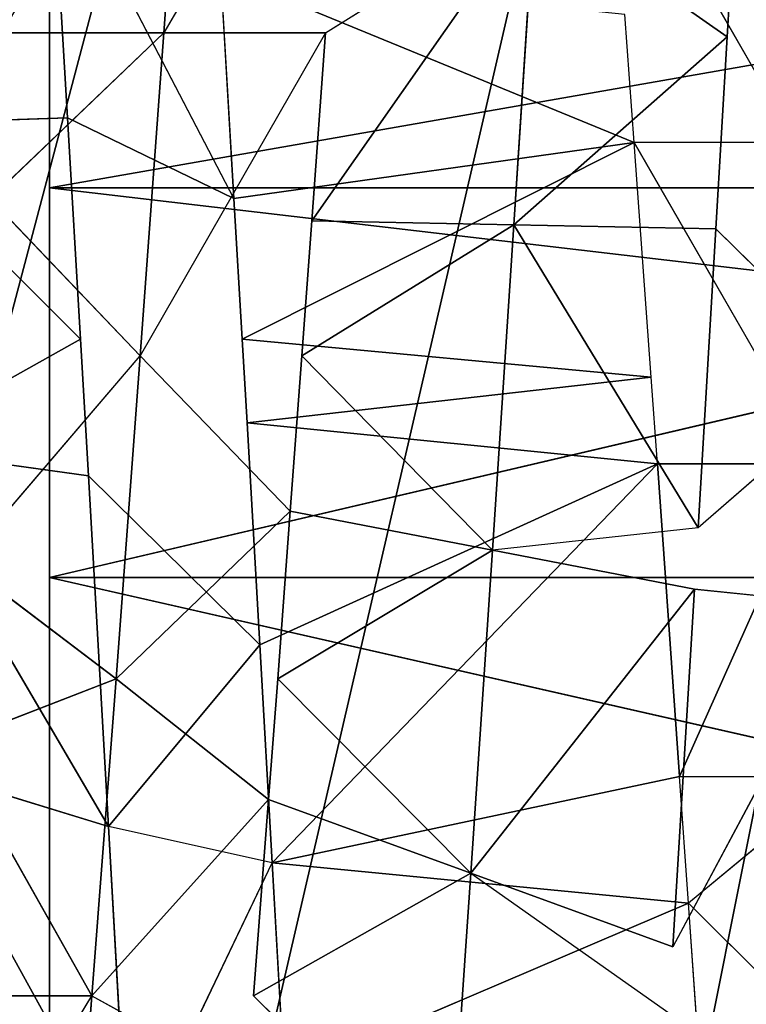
# Model space of a CAD drawing. Extents: x 0 to 40, y 0 to 81.9.
# Tile 538 of 623: x 34.734 to 35.127, y 74.437 to 74.971. Entities that reach past the tile are written whole.
import ezdxf

# ---------------------------------------------------------------- set-up
doc = ezdxf.new("R2010")
doc.units = 0
doc.header["$LTSCALE"] = 25.4
doc.layers.get('0').update_dxf_attribs({"color": 13, "linetype": 'CONTINUOUS'})

# ---------------------------------------------------------------- blocks, each defined once
blk = doc.blocks.new('ICE-TUBE-LED-S-8118_STL')
at = {"color": 0}
for p, q in [((75.11637, -12.6607, 47.94828), (75.23262, -12.54429, 47.76022)), ((75.11637, -12.6607, 47.94828), (75.23262, -12.54429, 47.76022)), ((75.23631, -12.65366, 47.94963), (75.23262, -12.54429, 47.76022)), ((75.23631, -12.65366, 47.94963), (75.23262, -12.54429, 47.76022)), ((75.05751, -12.55563, 47.75492), (74.85247, -12.6759, 47.91908)), ((75.05751, -12.55563, 47.75492), (74.85247, -12.6759, 47.91908)), ((75.04236, -12.665, 47.94375), (75.05751, -12.55563, 47.75492)), ((75.04236, -12.665, 47.94375), (75.05751, -12.55563, 47.75492)), ((75.11637, -12.6607, 47.94828), (75.05751, -12.55563, 47.75492)), ((75.11637, -12.6607, 47.94828), (75.05751, -12.55563, 47.75492)), ((74.59526, -12.56649, 44.54924), (74.76067, -12.66686, 44.49108)), ((74.88607, -12.56652, 47.73264), (74.66917, -12.68621, 47.87683)), ((74.88607, -12.56652, 47.73264), (74.66917, -12.68621, 47.87683)), ((74.88607, -12.56652, 47.73264), (74.85247, -12.6759, 47.91908)), ((74.88607, -12.56652, 47.73264), (74.85247, -12.6759, 47.91908)), ((74.76067, -12.57936, 44.49108), (74.76067, -12.66686, 44.49108)), ((74.76067, -12.66686, 44.49108), (74.8974, -12.58979, 44.45797)), ((74.76067, -12.66686, 44.49108), (74.8974, -12.58979, 44.45797)), ((74.93246, -12.67994, 44.45155), (74.8974, -12.58979, 44.45797)), ((74.99533, -12.59716, 44.44205), (74.93246, -12.67994, 44.45155)), ((74.99533, -12.59716, 44.44205), (75.10744, -12.69298, 44.43151)), ((75.10744, -12.69298, 44.43151), (75.19251, -12.61173, 44.4289)), ((75.19251, -12.61173, 44.4289), (75.28233, -12.70575, 44.43113)), ((75.28233, -12.61825, 44.43113), (75.28233, -12.70575, 44.43113)), ((64.19833, -12.64387, 90), (82.19833, -12.64387, 90)), ((82.19833, -12.64387, 2), (64.19833, -12.64387, 2)), ((82.19833, -12.64387, 2), (64.19833, -12.64387, 2)), ((64.19833, -12.64387, 90), (82.19833, -12.64387, 90)), ((74.98739, -12.64387, 47.73724), (74.20421, -12.64387, 47.44022)), ((74.20421, -12.64387, 44.55978), (74.98739, -12.64387, 44.26276)), ((74.20421, -12.64387, 44.55978), (74.98739, -12.64387, 44.26276)), ((74.98739, -12.64387, 47.73724), (74.20421, -12.64387, 47.44022)), ((74.57777, -14.44387, 44.36372), (74.98739, -12.64387, 44.26276)), ((74.57777, -14.44387, 44.36372), (74.98739, -12.64387, 44.26276)), ((74.57777, -14.44387, 47.63628), (74.98739, -12.64387, 47.73724)), ((74.57777, -14.44387, 47.63628), (74.98739, -12.64387, 47.73724)), ((75.19833, -12.64387, 47.75), (74.98739, -12.64387, 47.73724)), ((74.98739, -12.64387, 44.26276), (75.81889, -12.64387, 44.36372)), ((74.98739, -14.44387, 44.26276), (74.98739, -12.64387, 44.26276)), ((74.98739, -14.44387, 44.26276), (74.98739, -12.64387, 44.26276)), ((75.40926, -14.44387, 44.26276), (74.98739, -12.64387, 44.26276)), ((75.40926, -14.44387, 44.26276), (74.98739, -12.64387, 44.26276)), ((74.98739, -12.64387, 44.26276), (75.81889, -12.64387, 44.36372)), ((74.98739, -14.44387, 47.73724), (74.98739, -12.64387, 47.73724)), ((75.19833, -12.64387, 47.75), (74.98739, -12.64387, 47.73724)), ((74.98739, -14.44387, 47.73724), (74.98739, -12.64387, 47.73724)), ((75.19267, -12.74373, 47.94999), (75.38243, -12.64498, 47.94129)), ((75.81889, -12.64387, 47.63628), (75.19833, -12.64387, 47.75)), ((75.51377, -14.44387, 47.72134), (75.19833, -12.64387, 47.75)), ((75.81889, -12.64387, 47.63628), (75.19833, -12.64387, 47.75)), ((75.51377, -14.44387, 47.72134), (75.19833, -12.64387, 47.75)), ((75.19833, -14.44387, 47.75), (75.19833, -12.64387, 47.75)), ((75.19833, -14.44387, 47.75), (75.19833, -12.64387, 47.75)), ((75.38243, -12.64498, 47.94129), (75.23631, -12.65366, 47.94963)), ((75.38243, -12.64498, 47.94129), (75.23631, -12.65366, 47.94963)), ((74.76067, -12.66686, 44.49108), (74.59526, -12.65399, 44.54924)), ((74.76067, -12.66686, 44.49108), (74.59526, -12.65399, 44.54924)), ((75.23631, -12.65366, 47.94963), (75.11637, -12.6607, 47.94828)), ((75.19267, -12.74373, 47.94999), (75.23631, -12.65366, 47.94963)), ((75.11637, -12.6607, 47.94828), (75.04236, -12.665, 47.94375)), ((74.76067, -12.66686, 44.49108), (74.71461, -12.7508, 44.5052)), ((74.86713, -12.7625, 44.46419), (74.76067, -12.66686, 44.49108)), ((74.76067, -12.66686, 44.49108), (74.93246, -12.67994, 44.45155)), ((74.76067, -12.66686, 44.49108), (74.93246, -12.67994, 44.45155)), ((75.04236, -12.665, 47.94375), (74.85247, -12.6759, 47.91908)), ((75.04236, -12.665, 47.94375), (74.85247, -12.6759, 47.91908)), ((74.95087, -12.75778, 47.93423), (75.04236, -12.665, 47.94375)), ((74.85247, -12.6759, 47.91908), (74.66917, -12.68621, 47.87683)), ((74.85247, -12.6759, 47.91908), (74.66917, -12.68621, 47.87683)), ((74.83279, -12.76451, 47.91544), (74.85247, -12.6759, 47.91908)), ((74.95087, -12.75778, 47.93423), (74.85247, -12.6759, 47.91908)), ((74.86713, -12.7625, 44.46419), (74.93246, -12.67994, 44.45155)), ((75.10744, -12.69298, 44.43151), (74.93246, -12.67994, 44.45155)), ((74.93246, -12.67994, 44.45155), (75.02319, -12.77424, 44.43868)), ((75.10744, -12.69298, 44.43151), (74.93246, -12.67994, 44.45155)), ((74.66917, -12.68621, 47.87683), (74.83279, -12.76451, 47.91544)), ((75.10744, -12.69298, 44.43151), (75.02319, -12.77424, 44.43868)), ((75.28233, -12.70575, 44.43113), (75.10744, -12.69298, 44.43151)), ((75.28233, -12.79325, 44.43113), (75.10744, -12.69298, 44.43151)), ((75.28233, -12.70575, 44.43113), (75.10744, -12.69298, 44.43151)), ((75.45389, -12.80552, 44.44981), (75.28233, -12.70575, 44.43113)), ((75.28233, -12.79325, 44.43113), (75.28233, -12.70575, 44.43113)), ((75.19267, -12.74373, 47.94999), (75.31503, -12.7365, 47.94651)), ((75.31503, -12.7365, 47.94651), (75.22298, -12.96035, 47.57092)), ((75.31503, -12.7365, 47.94651), (75.22298, -12.96035, 47.57092)), ((75.11636, -12.7482, 47.94828), (75.19267, -12.74373, 47.94999)), ((75.19267, -12.74373, 47.94999), (75.22298, -12.96035, 47.57092)), ((75.19267, -12.74373, 47.94999), (75.22298, -12.96035, 47.57092)), ((74.95087, -12.75778, 47.93423), (75.07105, -12.75084, 47.94584)), ((75.07105, -12.75084, 47.94584), (75.04898, -12.97295, 47.564)), ((75.07105, -12.75084, 47.94584), (75.04898, -12.97295, 47.564)), ((75.07105, -12.75084, 47.94584), (75.11636, -12.7482, 47.94828)), ((75.07105, -12.75084, 47.94584), (75.09578, -12.96959, 47.56776)), ((75.07105, -12.75084, 47.94584), (75.09578, -12.96959, 47.56776)), ((75.11636, -12.7482, 47.94828), (75.09578, -12.96959, 47.56776)), ((75.11636, -12.7482, 47.94828), (75.09578, -12.96959, 47.56776)), ((75.22298, -12.96035, 47.57092), (75.11636, -12.7482, 47.94828)), ((75.22298, -12.96035, 47.57092), (75.11636, -12.7482, 47.94828)), ((74.76067, -12.75436, 44.49108), (74.65628, -12.86018, 44.32496)), ((74.76067, -12.75436, 44.49108), (74.82719, -12.87187, 44.27901)), ((74.76067, -12.75436, 44.49108), (74.82719, -12.87187, 44.27901)), ((74.86713, -12.7625, 44.46419), (74.76067, -12.75436, 44.49108)), ((74.86713, -12.7625, 44.46419), (74.82719, -12.87187, 44.27901)), ((74.86713, -12.7625, 44.46419), (74.82719, -12.87187, 44.27901)), ((74.83279, -12.76451, 47.91544), (74.95087, -12.75778, 47.93423)), ((74.93246, -12.76744, 44.45155), (74.86713, -12.7625, 44.46419)), ((74.95087, -12.75778, 47.93423), (75.04898, -12.97295, 47.564)), ((74.95087, -12.75778, 47.93423), (75.04898, -12.97295, 47.564)), ((74.71741, -12.77101, 47.88977), (74.83279, -12.76451, 47.91544)), ((74.81086, -12.98977, 47.52259), (74.83279, -12.76451, 47.91544)), ((74.81086, -12.98977, 47.52259), (74.83279, -12.76451, 47.91544)), ((74.82719, -12.87187, 44.27901), (74.93246, -12.76744, 44.45155)), ((74.82719, -12.87187, 44.27901), (74.93246, -12.76744, 44.45155)), ((74.87946, -12.98497, 47.53841), (74.83279, -12.76451, 47.91544)), ((74.87946, -12.98497, 47.53841), (74.83279, -12.76451, 47.91544)), ((75.04898, -12.97295, 47.564), (74.83279, -12.76451, 47.91544)), ((75.04898, -12.97295, 47.564), (74.83279, -12.76451, 47.91544)), ((74.93246, -12.76744, 44.45155), (75.00208, -12.88361, 44.25042)), ((74.93246, -12.76744, 44.45155), (75.00208, -12.88361, 44.25042)), ((75.02319, -12.77424, 44.43868), (74.93246, -12.76744, 44.45155)), ((74.81086, -12.98977, 47.52259), (74.71741, -12.77101, 47.88977)), ((74.81086, -12.98977, 47.52259), (74.71741, -12.77101, 47.88977)), ((75.02319, -12.77424, 44.43868), (75.00208, -12.88361, 44.25042)), ((75.02319, -12.77424, 44.43868), (75.00208, -12.88361, 44.25042)), ((75.10744, -12.78048, 44.43151), (75.02319, -12.77424, 44.43868)), ((75.00208, -12.88361, 44.25042), (75.10744, -12.78048, 44.43151)), ((75.00208, -12.88361, 44.25042), (75.10744, -12.78048, 44.43151)), ((75.10744, -12.78048, 44.43151), (75.17831, -12.89522, 44.23956)), ((75.10744, -12.78048, 44.43151), (75.17831, -12.89522, 44.23956)), ((75.18046, -12.78585, 44.42899), (75.10744, -12.78048, 44.43151)), ((75.17831, -12.89522, 44.23956), (75.18046, -12.78585, 44.42899)), ((75.17831, -12.89522, 44.23956), (75.18046, -12.78585, 44.42899)), ((75.28233, -12.79325, 44.43113), (75.18046, -12.78585, 44.42899)), ((75.3532, -12.90653, 44.24627), (75.18046, -12.78585, 44.42899)), ((75.3532, -12.90653, 44.24627), (75.18046, -12.78585, 44.42899)), ((75.28233, -12.79325, 44.43113), (75.3532, -12.90653, 44.24627)), ((74.82719, -12.87187, 44.27901), (74.65628, -12.86018, 44.32496)), ((74.82719, -12.87187, 44.27901), (74.65628, -12.86018, 44.32496)), ((74.82719, -12.87187, 44.27901), (74.7516, -12.97906, 44.10186)), ((74.82719, -12.87187, 44.27901), (74.78725, -12.98125, 44.09382)), ((75.00208, -12.88361, 44.25042), (74.82719, -12.87187, 44.27901)), ((74.98096, -12.99299, 44.06215), (74.82719, -12.87187, 44.27901)), ((75.00208, -12.88361, 44.25042), (74.82719, -12.87187, 44.27901)), ((74.98096, -12.99299, 44.06215), (74.82719, -12.87187, 44.27901)), ((74.98096, -12.99299, 44.06215), (75.00208, -12.88361, 44.25042)), ((75.17831, -12.89522, 44.23956), (75.00208, -12.88361, 44.25042)), ((75.01422, -12.99498, 44.05871), (75.00208, -12.88361, 44.25042)), ((75.17831, -12.89522, 44.23956), (75.00208, -12.88361, 44.25042)), ((75.01422, -12.99498, 44.05871), (75.17831, -12.89522, 44.23956)), ((75.01422, -12.99498, 44.05871), (75.17831, -12.89522, 44.23956)), ((75.17615, -13.0046, 44.05013), (75.17831, -12.89522, 44.23956)), ((75.17615, -13.0046, 44.05013), (75.17831, -12.89522, 44.23956)), ((75.28028, -13.0107, 44.05172), (75.17831, -12.89522, 44.23956)), ((75.17831, -12.89522, 44.23956), (75.3532, -12.90653, 44.24627)), ((75.17831, -12.89522, 44.23956), (75.3532, -12.90653, 44.24627)), ((75.28028, -13.0107, 44.05172), (75.17831, -12.89522, 44.23956)), ((75.28028, -13.0107, 44.05172), (75.3532, -12.90653, 44.24627)), ((75.28028, -13.0107, 44.05172), (75.3532, -12.90653, 44.24627)), ((75.22298, -13.04785, 47.57092), (75.39831, -12.94738, 47.55833)), ((75.22298, -12.96035, 47.57092), (75.29235, -12.95525, 47.5683)), ((75.04898, -13.06045, 47.564), (75.22298, -12.96035, 47.57092)), ((75.09578, -12.96959, 47.56776), (75.22298, -12.96035, 47.57092)), ((75.22298, -13.04785, 47.57092), (75.22298, -12.96035, 47.57092)), ((75.04898, -12.97295, 47.564), (75.09578, -12.96959, 47.56776)), ((74.87946, -12.98497, 47.53841), (75.04898, -12.97295, 47.564)), ((74.87946, -12.98497, 47.53841), (75.04898, -12.97295, 47.564)), ((75.04898, -12.97295, 47.564), (75.04898, -13.06045, 47.564)), ((74.97212, -13.07996, 44.06316), (74.78725, -12.98125, 44.09382)), ((74.78725, -12.98125, 44.09382), (74.98096, -12.99299, 44.06215)), ((74.78725, -12.98125, 44.09382), (74.98096, -12.99299, 44.06215)), ((74.81086, -12.98977, 47.52259), (74.87946, -12.98497, 47.53841)), ((74.87946, -12.98497, 47.53841), (74.87946, -13.07248, 47.53841)), ((74.71717, -12.99623, 47.49562), (74.81086, -12.98977, 47.52259)), ((74.71717, -13.08373, 47.49562), (74.81086, -12.98977, 47.52259)), ((74.87946, -13.07248, 47.53841), (74.81086, -12.98977, 47.52259)), ((74.97212, -13.07996, 44.06316), (74.98096, -12.99299, 44.06215)), ((75.09454, -13.08727, 44.05276), (75.01422, -12.99498, 44.05871)), ((75.01422, -12.99498, 44.05871), (75.17615, -13.0046, 44.05013)), ((75.01422, -12.99498, 44.05871), (75.17615, -13.0046, 44.05013)), ((75.09454, -13.08727, 44.05276), (75.17615, -13.0046, 44.05013)), ((75.17615, -13.0046, 44.05013), (75.28028, -13.0107, 44.05172)), ((75.28028, -13.0107, 44.05172), (75.36987, -13.01591, 44.05756))]:
    blk.add_line(p, q, dxfattribs=at)
mesh = blk.add_polyface(dxfattribs=at)
corners = [(81.99833, 18.65613, 0), (32.39832, 18.53461, 0), (32.39832, 18.65613, 0), (33.41051, 17.76106, 0), (34.4478, 16.85461, 0), (35.42089, 15.87956, 0), (36.32527, 14.84046, 0), (37.15673, 13.74214, 0), (37.91139, 12.58971, 0), (38.58575, 11.38851, 0), (39.17668, 10.14416, 0), (39.68142, 8.86242, 0), (40.09764, 7.54925, 0), (40.42338, 6.21078, 0), (40.65715, 4.85321, 0), (40.79784, 3.48288, 0), (40.84481, 2.10613, 0), (81.99833, -14.44387, 0), (33.41051, -13.5488, 0), (32.39832, -14.44387, 0), (32.39832, -14.32234, 0), (34.4478, -12.64234, 0), (35.42089, -11.6673, 0), (36.32527, -10.6282, 0), (37.15673, -9.52987, 0), (37.91139, -8.37744, 0), (38.58575, -7.17625, 0), (39.17668, -5.93189, 0), (39.68142, -4.65015, 0), (40.09764, -3.33699, 0), (40.42338, -1.99851, 0), (40.65715, -0.64095, 0), (40.79784, 0.72939, 0)]
mesh.append_faces([[corners[k] for k in face] for face in [(0, 1, 2), (18, 19, 20)]], dxfattribs={"vtx0": -1, "color": 0})
mesh.append_faces([[corners[k] for k in face] for face in [(1, 0, 3), (3, 0, 4), (4, 0, 5), (5, 0, 6), (6, 0, 7), (7, 0, 8), (8, 0, 9), (9, 0, 10), (10, 0, 11), (11, 0, 12), (12, 0, 13), (13, 0, 14), (14, 0, 15), (15, 0, 16), (19, 18, 17)]], dxfattribs={"vtx0": -1, "vtx1": -1, "color": 0})
mesh.append_faces([[corners[k] for k in face] for face in [(16, 0, 17), (17, 18, 21), (17, 21, 22), (17, 22, 23), (17, 23, 24), (17, 24, 25), (17, 25, 26), (17, 26, 27), (17, 27, 28), (17, 28, 29), (17, 29, 30), (17, 30, 31), (17, 31, 32), (17, 32, 16)]], dxfattribs={"vtx0": -1, "vtx2": -1, "color": 0})
mesh = blk.add_polyface(dxfattribs=at)
corners = [(81.99833, -14.44387, 92), (32.39832, -14.32234, 92), (32.39832, -14.44387, 92), (33.41051, -13.5488, 92), (34.4478, -12.64234, 92), (35.42089, -11.6673, 92), (36.32527, -10.6282, 92), (37.15673, -9.52987, 92), (37.91139, -8.37744, 92), (38.58575, -7.17625, 92), (39.17668, -5.93189, 92), (39.68142, -4.65015, 92), (40.09764, -3.33699, 92), (40.42338, -1.99851, 92), (40.65715, -0.64095, 92), (40.79784, 0.72939, 92), (40.84481, 2.10613, 92), (33.41051, 17.76106, 92), (32.39832, 18.65613, 92), (32.39832, 18.53461, 92), (81.99833, 18.65613, 92), (34.4478, 16.85461, 92), (35.42089, 15.87956, 92), (36.32527, 14.84046, 92), (37.15673, 13.74214, 92), (37.91139, 12.58971, 92), (38.58575, 11.38851, 92), (39.17668, 10.14416, 92), (39.68142, 8.86242, 92), (40.09764, 7.54925, 92), (40.42338, 6.21078, 92), (40.65715, 4.85321, 92), (40.79784, 3.48288, 92)]
mesh.append_faces([[corners[k] for k in face] for face in [(0, 1, 2), (17, 18, 19)]], dxfattribs={"vtx0": -1, "color": 0})
mesh.append_faces([[corners[k] for k in face] for face in [(1, 0, 3), (3, 0, 4), (4, 0, 5), (5, 0, 6), (6, 0, 7), (7, 0, 8), (8, 0, 9), (9, 0, 10), (10, 0, 11), (11, 0, 12), (12, 0, 13), (13, 0, 14), (14, 0, 15), (15, 0, 16), (18, 17, 20), (20, 16, 0)]], dxfattribs={"vtx0": -1, "vtx1": -1, "color": 0})
mesh.append_faces([[corners[k] for k in face] for face in [(20, 17, 21), (20, 21, 22), (20, 22, 23), (20, 23, 24), (20, 24, 25), (20, 25, 26), (20, 26, 27), (20, 27, 28), (20, 28, 29), (20, 29, 30), (20, 30, 31), (20, 31, 32), (20, 32, 16)]], dxfattribs={"vtx0": -1, "vtx2": -1, "color": 0})
mesh = blk.add_polyface(dxfattribs=at)
corners = [(82.19833, -12.64387, 2), (64.19833, 16.85613, 2), (64.19833, -12.64387, 2), (82.19833, 16.85613, 2)]
mesh.append_faces([[corners[k] for k in face] for face in [(0, 1, 2), (1, 0, 3)]], dxfattribs={"vtx0": -1, "color": 0})
mesh = blk.add_polyface(dxfattribs=at)
corners = [(64.19833, 16.85613, 90), (82.19833, -12.64387, 90), (64.19833, -12.64387, 90), (82.19833, 16.85613, 90)]
mesh.append_faces([[corners[k] for k in face] for face in [(0, 1, 2), (1, 0, 3)]], dxfattribs={"vtx0": -1, "color": 0})
mesh = blk.add_polyface(dxfattribs=at)
corners = [(75.23262, -12.54429, 47.76022), (75.38243, -12.64498, 47.94129), (75.40884, -12.53266, 47.74792), (75.23631, -12.65366, 47.94963)]
mesh.append_faces([[corners[k] for k in face] for face in [(0, 1, 2), (1, 0, 3)]], dxfattribs={"vtx0": -1, "color": 0})
mesh = blk.add_polyface(dxfattribs=at)
corners = [(75.11637, -12.6607, 47.94828), (75.23262, -12.54429, 47.76022), (75.05751, -12.55563, 47.75492)]
mesh.append_faces([[corners[k] for k in face] for face in [(0, 1, 2)]], dxfattribs={"color": 0})
mesh = blk.add_polyface(dxfattribs=at)
corners = [(75.23631, -12.65366, 47.94963), (75.23262, -12.54429, 47.76022), (75.11637, -12.6607, 47.94828)]
mesh.append_faces([[corners[k] for k in face] for face in [(0, 1, 2)]], dxfattribs={"color": 0})
mesh = blk.add_polyface(dxfattribs=at)
corners = [(75.04236, -12.665, 47.94375), (75.05751, -12.55563, 47.75492), (74.85247, -12.6759, 47.91908)]
mesh.append_faces([[corners[k] for k in face] for face in [(0, 1, 2)]], dxfattribs={"color": 0})
mesh = blk.add_polyface(dxfattribs=at)
corners = [(74.85247, -12.6759, 47.91908), (75.05751, -12.55563, 47.75492), (74.88607, -12.56652, 47.73264)]
mesh.append_faces([[corners[k] for k in face] for face in [(0, 1, 2)]], dxfattribs={"color": 0})
mesh = blk.add_polyface(dxfattribs=at)
corners = [(75.11637, -12.6607, 47.94828), (75.05751, -12.55563, 47.75492), (75.04236, -12.665, 47.94375)]
mesh.append_faces([[corners[k] for k in face] for face in [(0, 1, 2)]], dxfattribs={"color": 0})
mesh = blk.add_polyface(dxfattribs=at)
corners = [(74.76067, -12.66686, 44.49108), (74.59526, -12.65399, 44.54924), (74.59526, -12.56649, 44.54924)]
mesh.append_faces([[corners[k] for k in face] for face in [(0, 1, 2)]], dxfattribs={"color": 0})
mesh = blk.add_polyface(dxfattribs=at)
corners = [(74.85247, -12.6759, 47.91908), (74.88607, -12.56652, 47.73264), (74.66917, -12.68621, 47.87683)]
mesh.append_faces([[corners[k] for k in face] for face in [(0, 1, 2)]], dxfattribs={"color": 0})
mesh = blk.add_polyface(dxfattribs=at)
corners = [(74.66917, -12.68621, 47.87683), (74.88607, -12.56652, 47.73264), (74.72058, -12.57683, 47.6945)]
mesh.append_faces([[corners[k] for k in face] for face in [(0, 1, 2)]], dxfattribs={"color": 0})
mesh = blk.add_polyface(dxfattribs=at)
corners = [(74.8974, -12.58979, 44.45797), (74.76067, -12.66686, 44.49108), (74.76067, -12.57936, 44.49108)]
mesh.append_faces([[corners[k] for k in face] for face in [(0, 1, 2)]], dxfattribs={"color": 0})
mesh = blk.add_polyface(dxfattribs=at)
corners = [(74.93246, -12.67994, 44.45155), (74.76067, -12.66686, 44.49108), (74.8974, -12.58979, 44.45797)]
mesh.append_faces([[corners[k] for k in face] for face in [(0, 1, 2)]], dxfattribs={"color": 0})
mesh = blk.add_polyface(dxfattribs=at)
corners = [(75.10744, -12.69298, 44.43151), (74.93246, -12.67994, 44.45155), (74.99533, -12.59716, 44.44205)]
mesh.append_faces([[corners[k] for k in face] for face in [(0, 1, 2)]], dxfattribs={"color": 0})
mesh = blk.add_polyface(dxfattribs=at)
corners = [(75.28233, -12.70575, 44.43113), (75.10744, -12.69298, 44.43151), (75.19251, -12.61173, 44.4289)]
mesh.append_faces([[corners[k] for k in face] for face in [(0, 1, 2)]], dxfattribs={"color": 0})
mesh = blk.add_polyface(dxfattribs=at)
corners = [(75.45389, -12.71802, 44.44981), (75.28233, -12.70575, 44.43113), (75.28233, -12.61825, 44.43113), (75.45389, -12.80552, 44.44981)]
mesh.append_faces([[corners[k] for k in face] for face in [(0, 1, 2), (1, 0, 3)]], dxfattribs={"vtx0": -1, "color": 0})
mesh = blk.add_polyface(dxfattribs=at)
corners = [(64.19833, -12.64387, 90), (82.19833, -12.64387, 2), (64.19833, -12.64387, 2), (73.44833, -12.64387, 46), (73.64877, -12.64387, 45.18673), (74.20421, -12.64387, 44.55978), (74.98739, -12.64387, 44.26276), (73.64877, -12.64387, 46.81327), (74.20421, -12.64387, 47.44022), (74.98739, -12.64387, 47.73724), (75.19833, -12.64387, 47.75), (76.89747, -12.64387, 45.5812), (82.19833, -12.64387, 90), (76.50822, -12.64387, 44.83953), (75.81889, -12.64387, 44.36372), (76.89747, -12.64387, 46.4188), (76.50822, -12.64387, 47.16047), (75.81889, -12.64387, 47.63628)]
mesh.append_faces([[corners[k] for k in face] for face in [(0, 1, 2)]], dxfattribs={"vtx0": -1, "color": 0})
mesh.append_faces([[corners[k] for k in face] for face in [(3, 0, 7), (7, 0, 8), (8, 0, 9), (9, 0, 10), (1, 11, 12), (11, 1, 13), (13, 1, 14), (14, 1, 6), (12, 10, 0)]], dxfattribs={"vtx0": -1, "vtx1": -1, "color": 0})
mesh.append_faces([[corners[k] for k in face] for face in [(1, 0, 3)]], dxfattribs={"vtx0": -1, "vtx1": -1, "vtx2": -1, "color": 0})
mesh.append_faces([[corners[k] for k in face] for face in [(1, 3, 4), (1, 4, 5), (1, 5, 6), (12, 11, 15), (12, 15, 16), (12, 16, 17), (12, 17, 10)]], dxfattribs={"vtx0": -1, "vtx2": -1, "color": 0})
mesh = blk.add_polyface(dxfattribs=at)
corners = [(74.98739, -12.64387, 44.26276), (74.20421, -12.64387, 44.55978), (74.57777, -14.44387, 44.36372)]
mesh.append_faces([[corners[k] for k in face] for face in [(0, 1, 2)]], dxfattribs={"color": 0})
mesh = blk.add_polyface(dxfattribs=at)
corners = [(74.98739, -12.64387, 47.73724), (74.57777, -14.44387, 47.63628), (74.20421, -12.64387, 47.44022)]
mesh.append_faces([[corners[k] for k in face] for face in [(0, 1, 2)]], dxfattribs={"color": 0})
mesh = blk.add_polyface(dxfattribs=at)
corners = [(74.98739, -12.64387, 44.26276), (74.57777, -14.44387, 44.36372), (74.98739, -14.44387, 44.26276)]
mesh.append_faces([[corners[k] for k in face] for face in [(0, 1, 2)]], dxfattribs={"color": 0})
mesh = blk.add_polyface(dxfattribs=at)
corners = [(74.98739, -14.44387, 47.73724), (74.57777, -14.44387, 47.63628), (74.98739, -12.64387, 47.73724)]
mesh.append_faces([[corners[k] for k in face] for face in [(0, 1, 2)]], dxfattribs={"color": 0})
mesh = blk.add_polyface(dxfattribs=at)
corners = [(75.40926, -14.44387, 44.26276), (74.98739, -12.64387, 44.26276), (74.98739, -14.44387, 44.26276)]
mesh.append_faces([[corners[k] for k in face] for face in [(0, 1, 2)]], dxfattribs={"color": 0})
mesh = blk.add_polyface(dxfattribs=at)
corners = [(75.81889, -12.64387, 44.36372), (74.98739, -12.64387, 44.26276), (75.40926, -14.44387, 44.26276)]
mesh.append_faces([[corners[k] for k in face] for face in [(0, 1, 2)]], dxfattribs={"color": 0})
mesh = blk.add_polyface(dxfattribs=at)
corners = [(75.19833, -12.64387, 47.75), (74.98739, -14.44387, 47.73724), (74.98739, -12.64387, 47.73724), (75.19833, -14.44387, 47.75)]
mesh.append_faces([[corners[k] for k in face] for face in [(0, 1, 2), (1, 0, 3)]], dxfattribs={"vtx0": -1, "color": 0})
mesh = blk.add_polyface(dxfattribs=at)
corners = [(75.38243, -12.64498, 47.94129), (75.23631, -12.65366, 47.94963), (75.19267, -12.74373, 47.94999)]
mesh.append_faces([[corners[k] for k in face] for face in [(0, 1, 2)]], dxfattribs={"color": 0})
mesh = blk.add_polyface(dxfattribs=at)
corners = [(75.81889, -12.64387, 47.63628), (75.51377, -14.44387, 47.72134), (75.19833, -12.64387, 47.75)]
mesh.append_faces([[corners[k] for k in face] for face in [(0, 1, 2)]], dxfattribs={"color": 0})
mesh = blk.add_polyface(dxfattribs=at)
corners = [(75.51377, -14.44387, 47.72134), (75.19833, -14.44387, 47.75), (75.19833, -12.64387, 47.75)]
mesh.append_faces([[corners[k] for k in face] for face in [(0, 1, 2)]], dxfattribs={"color": 0})
mesh = blk.add_polyface(dxfattribs=at)
corners = [(74.76067, -12.66686, 44.49108), (74.71461, -12.7508, 44.5052), (74.59526, -12.65399, 44.54924)]
mesh.append_faces([[corners[k] for k in face] for face in [(0, 1, 2)]], dxfattribs={"color": 0})
mesh = blk.add_polyface(dxfattribs=at)
corners = [(74.93246, -12.67994, 44.45155), (74.86713, -12.7625, 44.46419), (74.76067, -12.66686, 44.49108)]
mesh.append_faces([[corners[k] for k in face] for face in [(0, 1, 2)]], dxfattribs={"color": 0})
mesh = blk.add_polyface(dxfattribs=at)
corners = [(75.04236, -12.665, 47.94375), (74.85247, -12.6759, 47.91908), (74.95087, -12.75778, 47.93423)]
mesh.append_faces([[corners[k] for k in face] for face in [(0, 1, 2)]], dxfattribs={"color": 0})
mesh = blk.add_polyface(dxfattribs=at)
corners = [(74.85247, -12.6759, 47.91908), (74.66917, -12.68621, 47.87683), (74.83279, -12.76451, 47.91544)]
mesh.append_faces([[corners[k] for k in face] for face in [(0, 1, 2)]], dxfattribs={"color": 0})
mesh = blk.add_polyface(dxfattribs=at)
corners = [(75.10744, -12.69298, 44.43151), (75.02319, -12.77424, 44.43868), (74.93246, -12.67994, 44.45155)]
mesh.append_faces([[corners[k] for k in face] for face in [(0, 1, 2)]], dxfattribs={"color": 0})
mesh = blk.add_polyface(dxfattribs=at)
corners = [(75.28233, -12.79325, 44.43113), (75.10744, -12.69298, 44.43151), (75.28233, -12.70575, 44.43113)]
mesh.append_faces([[corners[k] for k in face] for face in [(0, 1, 2)]], dxfattribs={"color": 0})
mesh = blk.add_polyface(dxfattribs=at)
corners = [(75.19267, -12.74373, 47.94999), (75.22298, -12.96035, 47.57092), (75.31503, -12.7365, 47.94651)]
mesh.append_faces([[corners[k] for k in face] for face in [(0, 1, 2)]], dxfattribs={"color": 0})
mesh = blk.add_polyface(dxfattribs=at)
corners = [(75.31503, -12.7365, 47.94651), (75.22298, -12.96035, 47.57092), (75.29235, -12.95525, 47.5683)]
mesh.append_faces([[corners[k] for k in face] for face in [(0, 1, 2)]], dxfattribs={"color": 0})
mesh = blk.add_polyface(dxfattribs=at)
corners = [(75.19267, -12.74373, 47.94999), (75.11636, -12.7482, 47.94828), (75.22298, -12.96035, 47.57092)]
mesh.append_faces([[corners[k] for k in face] for face in [(0, 1, 2)]], dxfattribs={"color": 0})
mesh = blk.add_polyface(dxfattribs=at)
corners = [(75.07105, -12.75084, 47.94584), (74.95087, -12.75778, 47.93423), (75.04898, -12.97295, 47.564)]
mesh.append_faces([[corners[k] for k in face] for face in [(0, 1, 2)]], dxfattribs={"color": 0})
mesh = blk.add_polyface(dxfattribs=at)
corners = [(75.07105, -12.75084, 47.94584), (75.04898, -12.97295, 47.564), (75.09578, -12.96959, 47.56776)]
mesh.append_faces([[corners[k] for k in face] for face in [(0, 1, 2)]], dxfattribs={"color": 0})
mesh = blk.add_polyface(dxfattribs=at)
corners = [(75.11636, -12.7482, 47.94828), (75.07105, -12.75084, 47.94584), (75.09578, -12.96959, 47.56776)]
mesh.append_faces([[corners[k] for k in face] for face in [(0, 1, 2)]], dxfattribs={"color": 0})
mesh = blk.add_polyface(dxfattribs=at)
corners = [(75.11636, -12.7482, 47.94828), (75.09578, -12.96959, 47.56776), (75.22298, -12.96035, 47.57092)]
mesh.append_faces([[corners[k] for k in face] for face in [(0, 1, 2)]], dxfattribs={"color": 0})
mesh = blk.add_polyface(dxfattribs=at)
corners = [(74.76067, -12.75436, 44.49108), (74.82719, -12.87187, 44.27901), (74.65628, -12.86018, 44.32496)]
mesh.append_faces([[corners[k] for k in face] for face in [(0, 1, 2)]], dxfattribs={"color": 0})
mesh = blk.add_polyface(dxfattribs=at)
corners = [(74.76067, -12.75436, 44.49108), (74.86713, -12.7625, 44.46419), (74.82719, -12.87187, 44.27901)]
mesh.append_faces([[corners[k] for k in face] for face in [(0, 1, 2)]], dxfattribs={"color": 0})
mesh = blk.add_polyface(dxfattribs=at)
corners = [(74.86713, -12.7625, 44.46419), (74.93246, -12.76744, 44.45155), (74.82719, -12.87187, 44.27901)]
mesh.append_faces([[corners[k] for k in face] for face in [(0, 1, 2)]], dxfattribs={"color": 0})
mesh = blk.add_polyface(dxfattribs=at)
corners = [(74.95087, -12.75778, 47.93423), (74.83279, -12.76451, 47.91544), (75.04898, -12.97295, 47.564)]
mesh.append_faces([[corners[k] for k in face] for face in [(0, 1, 2)]], dxfattribs={"color": 0})
mesh = blk.add_polyface(dxfattribs=at)
corners = [(74.83279, -12.76451, 47.91544), (74.71741, -12.77101, 47.88977), (74.81086, -12.98977, 47.52259)]
mesh.append_faces([[corners[k] for k in face] for face in [(0, 1, 2)]], dxfattribs={"color": 0})
mesh = blk.add_polyface(dxfattribs=at)
corners = [(74.83279, -12.76451, 47.91544), (74.81086, -12.98977, 47.52259), (74.87946, -12.98497, 47.53841)]
mesh.append_faces([[corners[k] for k in face] for face in [(0, 1, 2)]], dxfattribs={"color": 0})
mesh = blk.add_polyface(dxfattribs=at)
corners = [(74.93246, -12.76744, 44.45155), (75.00208, -12.88361, 44.25042), (74.82719, -12.87187, 44.27901)]
mesh.append_faces([[corners[k] for k in face] for face in [(0, 1, 2)]], dxfattribs={"color": 0})
mesh = blk.add_polyface(dxfattribs=at)
corners = [(74.83279, -12.76451, 47.91544), (74.87946, -12.98497, 47.53841), (75.04898, -12.97295, 47.564)]
mesh.append_faces([[corners[k] for k in face] for face in [(0, 1, 2)]], dxfattribs={"color": 0})
mesh = blk.add_polyface(dxfattribs=at)
corners = [(74.93246, -12.76744, 44.45155), (75.02319, -12.77424, 44.43868), (75.00208, -12.88361, 44.25042)]
mesh.append_faces([[corners[k] for k in face] for face in [(0, 1, 2)]], dxfattribs={"color": 0})
mesh = blk.add_polyface(dxfattribs=at)
corners = [(74.71741, -12.77101, 47.88977), (74.71717, -12.99623, 47.49562), (74.81086, -12.98977, 47.52259)]
mesh.append_faces([[corners[k] for k in face] for face in [(0, 1, 2)]], dxfattribs={"color": 0})
mesh = blk.add_polyface(dxfattribs=at)
corners = [(75.02319, -12.77424, 44.43868), (75.10744, -12.78048, 44.43151), (75.00208, -12.88361, 44.25042)]
mesh.append_faces([[corners[k] for k in face] for face in [(0, 1, 2)]], dxfattribs={"color": 0})
mesh = blk.add_polyface(dxfattribs=at)
corners = [(75.10744, -12.78048, 44.43151), (75.17831, -12.89522, 44.23956), (75.00208, -12.88361, 44.25042)]
mesh.append_faces([[corners[k] for k in face] for face in [(0, 1, 2)]], dxfattribs={"color": 0})
mesh = blk.add_polyface(dxfattribs=at)
corners = [(75.10744, -12.78048, 44.43151), (75.18046, -12.78585, 44.42899), (75.17831, -12.89522, 44.23956)]
mesh.append_faces([[corners[k] for k in face] for face in [(0, 1, 2)]], dxfattribs={"color": 0})
mesh = blk.add_polyface(dxfattribs=at)
corners = [(75.18046, -12.78585, 44.42899), (75.3532, -12.90653, 44.24627), (75.17831, -12.89522, 44.23956)]
mesh.append_faces([[corners[k] for k in face] for face in [(0, 1, 2)]], dxfattribs={"color": 0})
mesh = blk.add_polyface(dxfattribs=at)
corners = [(75.28233, -12.79325, 44.43113), (75.3532, -12.90653, 44.24627), (75.18046, -12.78585, 44.42899)]
mesh.append_faces([[corners[k] for k in face] for face in [(0, 1, 2)]], dxfattribs={"color": 0})
mesh = blk.add_polyface(dxfattribs=at)
corners = [(74.65628, -12.86018, 44.32496), (74.82719, -12.87187, 44.27901), (74.7516, -12.97906, 44.10186)]
mesh.append_faces([[corners[k] for k in face] for face in [(0, 1, 2)]], dxfattribs={"color": 0})
mesh = blk.add_polyface(dxfattribs=at)
corners = [(74.82719, -12.87187, 44.27901), (74.98096, -12.99299, 44.06215), (74.78725, -12.98125, 44.09382)]
mesh.append_faces([[corners[k] for k in face] for face in [(0, 1, 2)]], dxfattribs={"color": 0})
mesh = blk.add_polyface(dxfattribs=at)
corners = [(74.82719, -12.87187, 44.27901), (75.00208, -12.88361, 44.25042), (74.98096, -12.99299, 44.06215)]
mesh.append_faces([[corners[k] for k in face] for face in [(0, 1, 2)]], dxfattribs={"color": 0})
mesh = blk.add_polyface(dxfattribs=at)
corners = [(75.00208, -12.88361, 44.25042), (75.17831, -12.89522, 44.23956), (75.01422, -12.99498, 44.05871)]
mesh.append_faces([[corners[k] for k in face] for face in [(0, 1, 2)]], dxfattribs={"color": 0})
mesh = blk.add_polyface(dxfattribs=at)
corners = [(75.17831, -12.89522, 44.23956), (75.17615, -13.0046, 44.05013), (75.01422, -12.99498, 44.05871)]
mesh.append_faces([[corners[k] for k in face] for face in [(0, 1, 2)]], dxfattribs={"color": 0})
mesh = blk.add_polyface(dxfattribs=at)
corners = [(75.17831, -12.89522, 44.23956), (75.28028, -13.0107, 44.05172), (75.17615, -13.0046, 44.05013)]
mesh.append_faces([[corners[k] for k in face] for face in [(0, 1, 2)]], dxfattribs={"color": 0})
mesh = blk.add_polyface(dxfattribs=at)
corners = [(75.3532, -12.90653, 44.24627), (75.28028, -13.0107, 44.05172), (75.17831, -12.89522, 44.23956)]
mesh.append_faces([[corners[k] for k in face] for face in [(0, 1, 2)]], dxfattribs={"color": 0})
mesh = blk.add_polyface(dxfattribs=at)
corners = [(75.3532, -12.90653, 44.24627), (75.36987, -13.01591, 44.05756), (75.28028, -13.0107, 44.05172)]
mesh.append_faces([[corners[k] for k in face] for face in [(0, 1, 2)]], dxfattribs={"color": 0})
mesh = blk.add_polyface(dxfattribs=at)
corners = [(75.39831, -12.94738, 47.55833), (75.22298, -13.04785, 47.57092), (75.39831, -13.03488, 47.55833)]
mesh.append_faces([[corners[k] for k in face] for face in [(0, 1, 2)]], dxfattribs={"color": 0})
mesh = blk.add_polyface(dxfattribs=at)
corners = [(75.22298, -12.96035, 47.57092), (75.04898, -13.06045, 47.564), (75.22298, -13.04785, 47.57092)]
mesh.append_faces([[corners[k] for k in face] for face in [(0, 1, 2)]], dxfattribs={"color": 0})
mesh = blk.add_polyface(dxfattribs=at)
corners = [(75.04898, -13.06045, 47.564), (74.87946, -12.98497, 47.53841), (74.87946, -13.07248, 47.53841), (75.04898, -12.97295, 47.564)]
mesh.append_faces([[corners[k] for k in face] for face in [(0, 1, 2), (1, 0, 3)]], dxfattribs={"vtx0": -1, "color": 0})
mesh = blk.add_polyface(dxfattribs=at)
corners = [(74.98096, -12.99299, 44.06215), (74.97212, -13.07996, 44.06316), (74.78725, -12.98125, 44.09382)]
mesh.append_faces([[corners[k] for k in face] for face in [(0, 1, 2)]], dxfattribs={"color": 0})
mesh = blk.add_polyface(dxfattribs=at)
corners = [(74.87946, -13.07248, 47.53841), (74.81086, -12.98977, 47.52259), (74.71717, -13.08373, 47.49562)]
mesh.append_faces([[corners[k] for k in face] for face in [(0, 1, 2)]], dxfattribs={"color": 0})
mesh = blk.add_polyface(dxfattribs=at)
corners = [(75.17615, -13.0046, 44.05013), (75.09454, -13.08727, 44.05276), (75.01422, -12.99498, 44.05871)]
mesh.append_faces([[corners[k] for k in face] for face in [(0, 1, 2)]], dxfattribs={"color": 0})

msp = doc.modelspace()

# ---------------------------------------------------------------- block references
at = {"color": 8, "rotation": 90.00000000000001}
msp.add_blockref('ICE-TUBE-LED-S-8118_STL', (22.10613, -0.3188, 254.70001), dxfattribs=at)

doc.saveas('drawing.dxf')
